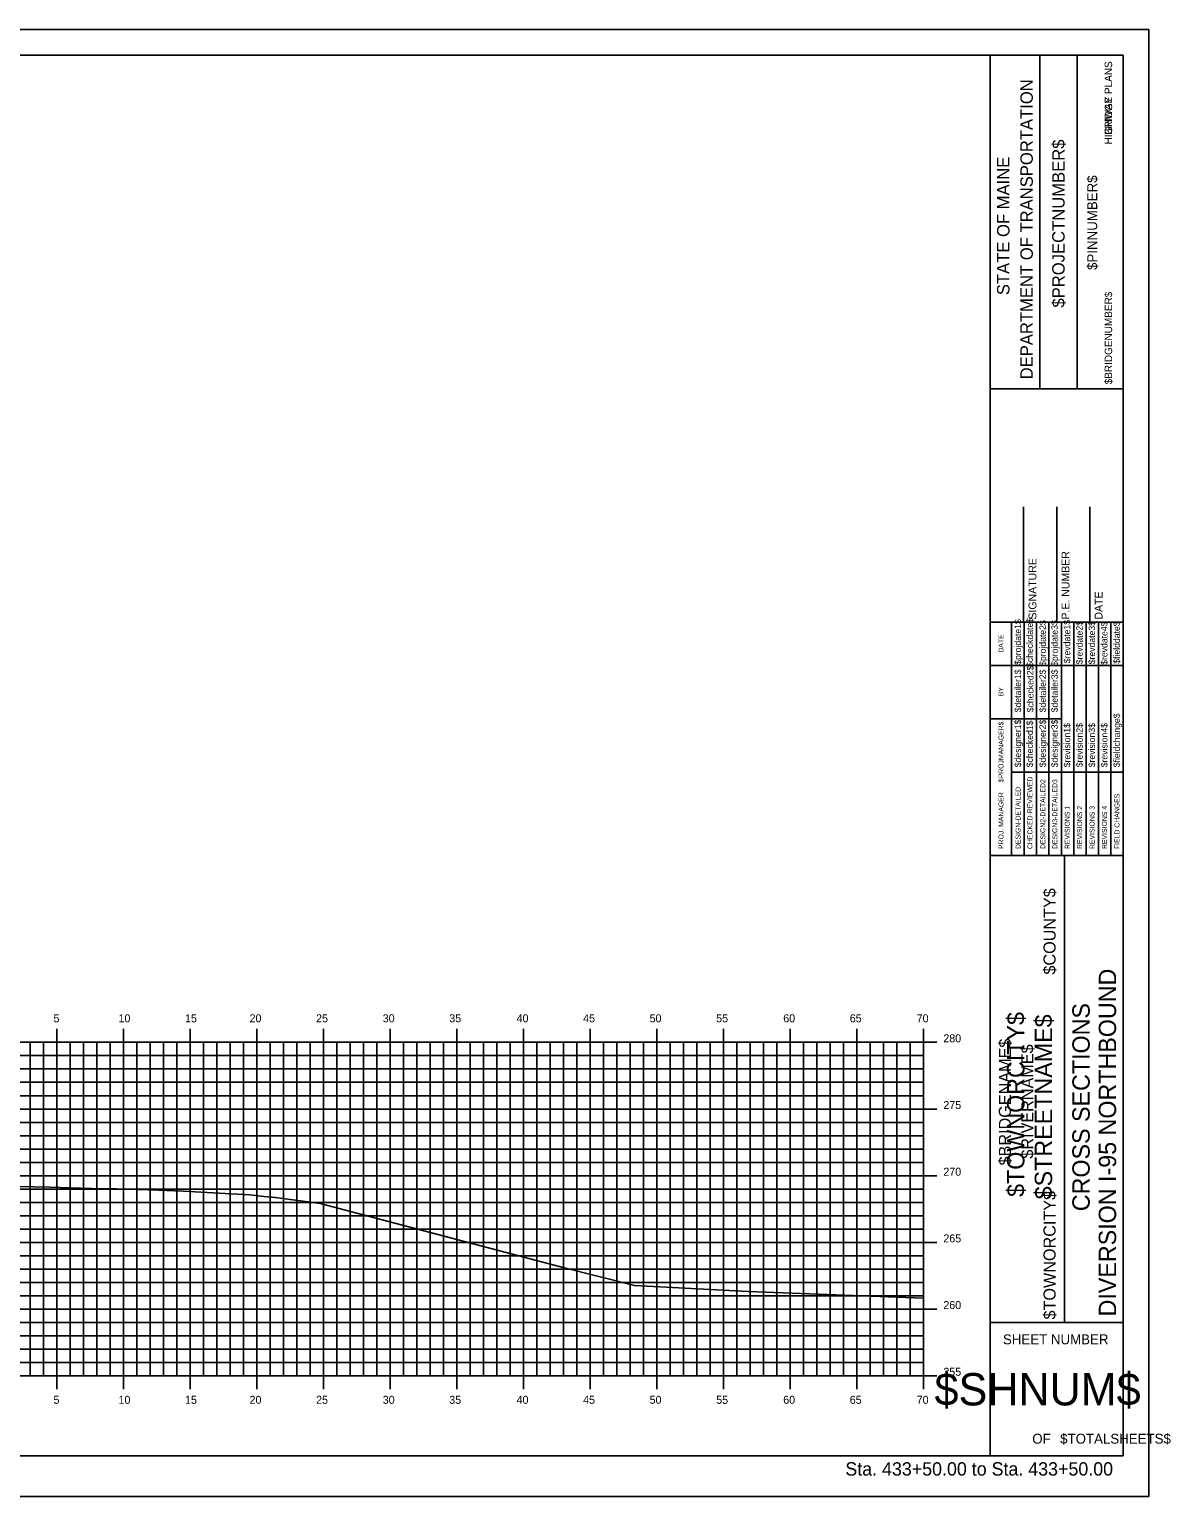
# Model space of a CAD drawing. Extents: x 1160718 to 1173142, y 616002 to 617630.
# Drawn here: x 1171961.1 to 1172046.8, y 616613.9 to 616723.9 of the extents above; entities that cross this region are included whole.
import ezdxf

# ---------------------------------------------------------------- set-up
doc = ezdxf.new("R2010")
doc.units = 0
for name, color, linetype in [('BORDER', 7, 'Continuous'), ('BRIDGE_TITLE', 7, 'Continuous'), ('H_V ANNOTATION', 7, 'Continuous'), ('HIGHWAY_TITLE', 7, 'Continuous'), ('MAJOR', 7, 'Continuous'), ('MINOR', 7, 'Continuous'), ('PLOT BOUNDARY', 7, 'Continuous'), ('S_Roadway_Centerline', 7, 'Continuous')]:
    doc.layers.add(name, color=color, linetype=linetype)

msp = doc.modelspace()

# ---------------------------------------------------------------- linework, layer by layer
at = {"layer": 'BORDER'}
for p, q in [((1172043.2, 616721.93), (1171883.2, 616721.93)), ((1172033.2, 616616.93), (1172033.2, 616721.93)), ((1172036.93, 616696.93), (1172036.93, 616721.93)), ((1172039.73, 616696.93), (1172039.73, 616721.93)), ((1172043.2, 616616.93), (1172043.2, 616721.93)), ((1172033.2, 616696.92), (1172043.2, 616696.92)), ((1172035.7, 616679.43), (1172035.7, 616688.08)), ((1172038.2, 616679.43), (1172038.2, 616688.08)), ((1172040.7, 616679.43), (1172040.7, 616688.08)), ((1172033.2, 616679.43), (1172043.2, 616679.43)), ((1172033.2, 616661.93), (1172043.2, 616661.93)), ((1172038.79, 616626.93), (1172038.79, 616661.93)), ((1172033.2, 616626.93), (1172043.2, 616626.93)), ((1171883.2, 616616.93), (1172043.2, 616616.93))]:
    msp.add_line(p, q, dxfattribs=at)
for points in [[(1172034.82, 616676.18), (1172034.82, 616679.43)], [(1172034.82, 616661.93), (1172034.82, 616678.73)], [(1172035.75, 616661.93), (1172035.75, 616679.43)], [(1172036.68, 616679.43), (1172036.68, 616661.93)], [(1172037.61, 616661.93), (1172037.61, 616679.43)], [(1172038.55, 616661.93), (1172038.55, 616679.43)], [(1172039.48, 616661.93), (1172039.48, 616679.43)], [(1172040.41, 616661.93), (1172040.41, 616679.43)], [(1172041.34, 616661.93), (1172041.34, 616679.43)], [(1172042.27, 616661.93), (1172042.27, 616679.43)], [(1172033.2, 616676.18), (1172043.2, 616676.18)], [(1172033.2, 616672.18), (1172034.82, 616672.18)], [(1172034.82, 616672.18), (1172038.54, 616672.18)], [(1172034.82, 616668.18), (1172043.2, 616668.18)]]:
    msp.add_lwpolyline(points, dxfattribs=at)
at = {"layer": 'MAJOR'}
for p, q in [((1171888.2, 616647.93), (1172028.2, 616647.93)), ((1171888.2, 616647.93), (1172028.2, 616647.93)), ((1171963.2, 616648.93), (1171963.2, 616647.93)), ((1171963.2, 616622.93), (1171963.2, 616647.93)), ((1171968.2, 616648.93), (1171968.2, 616647.93)), ((1171968.2, 616622.93), (1171968.2, 616647.93)), ((1171973.2, 616648.93), (1171973.2, 616647.93)), ((1171973.2, 616622.93), (1171973.2, 616647.93)), ((1171978.2, 616648.93), (1171978.2, 616647.93)), ((1171978.2, 616622.93), (1171978.2, 616647.93)), ((1171983.2, 616648.93), (1171983.2, 616647.93)), ((1171983.2, 616622.93), (1171983.2, 616647.93)), ((1171988.2, 616648.93), (1171988.2, 616647.93)), ((1171988.2, 616622.93), (1171988.2, 616647.93)), ((1171993.2, 616648.93), (1171993.2, 616647.93)), ((1171993.2, 616622.93), (1171993.2, 616647.93)), ((1171998.2, 616648.93), (1171998.2, 616647.93)), ((1171998.2, 616622.93), (1171998.2, 616647.93)), ((1172003.2, 616648.93), (1172003.2, 616647.93)), ((1172003.2, 616622.93), (1172003.2, 616647.93)), ((1172008.2, 616648.93), (1172008.2, 616647.93)), ((1172008.2, 616622.93), (1172008.2, 616647.93)), ((1172013.2, 616648.93), (1172013.2, 616647.93)), ((1172013.2, 616622.93), (1172013.2, 616647.93)), ((1172018.2, 616648.93), (1172018.2, 616647.93)), ((1172018.2, 616622.93), (1172018.2, 616647.93)), ((1172023.2, 616648.93), (1172023.2, 616647.93)), ((1172023.2, 616622.93), (1172023.2, 616647.93)), ((1172029.2, 616647.93), (1172027.2, 616647.93)), ((1172028.2, 616648.93), (1172028.2, 616647.93)), ((1172028.2, 616622.93), (1172028.2, 616647.93)), ((1172028.2, 616622.93), (1172028.2, 616647.93)), ((1171888.2, 616642.93), (1172028.2, 616642.93)), ((1172029.2, 616642.93), (1172027.2, 616642.93)), ((1171888.2, 616637.93), (1172028.2, 616637.93)), ((1172029.2, 616637.93), (1172027.2, 616637.93)), ((1171888.2, 616632.93), (1172028.2, 616632.93)), ((1172029.2, 616632.93), (1172027.2, 616632.93)), ((1171888.2, 616627.93), (1172028.2, 616627.93)), ((1172029.2, 616627.93), (1172027.2, 616627.93)), ((1171888.2, 616622.93), (1172028.2, 616622.93)), ((1171888.2, 616622.93), (1172028.2, 616622.93)), ((1171963.2, 616621.93), (1171963.2, 616622.93)), ((1171968.2, 616621.93), (1171968.2, 616622.93)), ((1171973.2, 616621.93), (1171973.2, 616622.93)), ((1171978.2, 616621.93), (1171978.2, 616622.93)), ((1171983.2, 616621.93), (1171983.2, 616622.93)), ((1171988.2, 616621.93), (1171988.2, 616622.93)), ((1171993.2, 616621.93), (1171993.2, 616622.93)), ((1171998.2, 616621.93), (1171998.2, 616622.93)), ((1172003.2, 616621.93), (1172003.2, 616622.93)), ((1172008.2, 616621.93), (1172008.2, 616622.93)), ((1172013.2, 616621.93), (1172013.2, 616622.93)), ((1172018.2, 616621.93), (1172018.2, 616622.93)), ((1172023.2, 616621.93), (1172023.2, 616622.93)), ((1172029.2, 616622.93), (1172027.2, 616622.93)), ((1172028.2, 616621.93), (1172028.2, 616622.93))]:
    msp.add_line(p, q, dxfattribs=at)
at = {"layer": 'MINOR'}
for p, q in [((1171961.2, 616622.93), (1171961.2, 616647.93)), ((1171962.2, 616622.93), (1171962.2, 616647.93)), ((1171964.2, 616622.93), (1171964.2, 616647.93)), ((1171965.2, 616622.93), (1171965.2, 616647.93)), ((1171966.2, 616622.93), (1171966.2, 616647.93)), ((1171967.2, 616622.93), (1171967.2, 616647.93)), ((1171969.2, 616622.93), (1171969.2, 616647.93)), ((1171970.2, 616622.93), (1171970.2, 616647.93)), ((1171971.2, 616622.93), (1171971.2, 616647.93)), ((1171972.2, 616622.93), (1171972.2, 616647.93)), ((1171974.2, 616622.93), (1171974.2, 616647.93)), ((1171975.2, 616622.93), (1171975.2, 616647.93)), ((1171976.2, 616622.93), (1171976.2, 616647.93)), ((1171977.2, 616622.93), (1171977.2, 616647.93)), ((1171979.2, 616622.93), (1171979.2, 616647.93)), ((1171980.2, 616622.93), (1171980.2, 616647.93)), ((1171981.2, 616622.93), (1171981.2, 616647.93)), ((1171982.2, 616622.93), (1171982.2, 616647.93)), ((1171984.2, 616622.93), (1171984.2, 616647.93)), ((1171985.2, 616622.93), (1171985.2, 616647.93)), ((1171986.2, 616622.93), (1171986.2, 616647.93)), ((1171987.2, 616622.93), (1171987.2, 616647.93)), ((1171989.2, 616622.93), (1171989.2, 616647.93)), ((1171990.2, 616622.93), (1171990.2, 616647.93)), ((1171991.2, 616622.93), (1171991.2, 616647.93)), ((1171992.2, 616622.93), (1171992.2, 616647.93)), ((1171994.2, 616622.93), (1171994.2, 616647.93)), ((1171995.2, 616622.93), (1171995.2, 616647.93)), ((1171996.2, 616622.93), (1171996.2, 616647.93)), ((1171997.2, 616622.93), (1171997.2, 616647.93)), ((1171999.2, 616622.93), (1171999.2, 616647.93)), ((1172000.2, 616622.93), (1172000.2, 616647.93)), ((1172001.2, 616622.93), (1172001.2, 616647.93)), ((1172002.2, 616622.93), (1172002.2, 616647.93)), ((1172004.2, 616622.93), (1172004.2, 616647.93)), ((1172005.2, 616622.93), (1172005.2, 616647.93)), ((1172006.2, 616622.93), (1172006.2, 616647.93)), ((1172007.2, 616622.93), (1172007.2, 616647.93)), ((1172009.2, 616622.93), (1172009.2, 616647.93)), ((1172010.2, 616622.93), (1172010.2, 616647.93)), ((1172011.2, 616622.93), (1172011.2, 616647.93)), ((1172012.2, 616622.93), (1172012.2, 616647.93)), ((1172014.2, 616622.93), (1172014.2, 616647.93)), ((1172015.2, 616622.93), (1172015.2, 616647.93)), ((1172016.2, 616622.93), (1172016.2, 616647.93)), ((1172017.2, 616622.93), (1172017.2, 616647.93)), ((1172019.2, 616622.93), (1172019.2, 616647.93)), ((1172020.2, 616622.93), (1172020.2, 616647.93)), ((1172021.2, 616622.93), (1172021.2, 616647.93)), ((1172022.2, 616622.93), (1172022.2, 616647.93)), ((1172024.2, 616622.93), (1172024.2, 616647.93)), ((1172025.2, 616622.93), (1172025.2, 616647.93)), ((1172026.2, 616622.93), (1172026.2, 616647.93)), ((1172027.2, 616622.93), (1172027.2, 616647.93)), ((1171888.2, 616646.93), (1172028.2, 616646.93)), ((1172028.2, 616646.93), (1172027.2, 616646.93)), ((1171888.2, 616645.93), (1172028.2, 616645.93)), ((1172028.2, 616645.93), (1172027.2, 616645.93)), ((1171888.2, 616644.93), (1172028.2, 616644.93)), ((1172028.2, 616644.93), (1172027.2, 616644.93)), ((1171888.2, 616643.93), (1172028.2, 616643.93)), ((1172028.2, 616643.93), (1172027.2, 616643.93)), ((1171888.2, 616641.93), (1172028.2, 616641.93)), ((1172028.2, 616641.93), (1172027.2, 616641.93)), ((1171888.2, 616640.93), (1172028.2, 616640.93)), ((1172028.2, 616640.93), (1172027.2, 616640.93)), ((1171888.2, 616639.93), (1172028.2, 616639.93)), ((1172028.2, 616639.93), (1172027.2, 616639.93)), ((1171888.2, 616638.93), (1172028.2, 616638.93)), ((1172028.2, 616638.93), (1172027.2, 616638.93)), ((1171888.2, 616636.93), (1172028.2, 616636.93)), ((1172028.2, 616636.93), (1172027.2, 616636.93)), ((1171888.2, 616635.93), (1172028.2, 616635.93)), ((1172028.2, 616635.93), (1172027.2, 616635.93)), ((1171888.2, 616634.93), (1172028.2, 616634.93)), ((1172028.2, 616634.93), (1172027.2, 616634.93)), ((1171888.2, 616633.93), (1172028.2, 616633.93)), ((1172028.2, 616633.93), (1172027.2, 616633.93)), ((1171888.2, 616631.93), (1172028.2, 616631.93)), ((1172028.2, 616631.93), (1172027.2, 616631.93)), ((1171888.2, 616630.93), (1172028.2, 616630.93)), ((1172028.2, 616630.93), (1172027.2, 616630.93)), ((1171888.2, 616629.93), (1172028.2, 616629.93)), ((1172028.2, 616629.93), (1172027.2, 616629.93)), ((1171888.2, 616628.93), (1172028.2, 616628.93)), ((1172028.2, 616628.93), (1172027.2, 616628.93)), ((1171888.2, 616626.93), (1172028.2, 616626.93)), ((1171888.2, 616625.93), (1172028.2, 616625.93)), ((1172028.2, 616626.93), (1172027.2, 616626.93)), ((1172028.2, 616625.93), (1172027.2, 616625.93)), ((1171888.2, 616624.93), (1172028.2, 616624.93)), ((1172028.2, 616624.93), (1172027.2, 616624.93)), ((1171888.2, 616623.93), (1172028.2, 616623.93)), ((1172028.2, 616623.93), (1172027.2, 616623.93))]:
    msp.add_line(p, q, dxfattribs=at)
at = {"layer": 'PLOT BOUNDARY'}
msp.add_lwpolyline([(1171875.11, 616613.87), (1172045.11, 616613.87), (1172045.11, 616723.87), (1171875.11, 616723.87)], close=True, dxfattribs=at)
at = {"layer": 'S_Roadway_Centerline'}
msp.add_lwpolyline([(1171960.24, 616637.11), (1171962.68, 616637.06), (1171965.81, 616636.98), (1171967.68, 616636.94), (1171970.82, 616636.84), (1171972.68, 616636.78), (1171975.83, 616636.6), (1171977.68, 616636.49), (1171978.72, 616636.38), (1171979.57, 616636.29), (1171980.9, 616636.12), (1171981.67, 616636.02), (1171982.96, 616635.84), (1172001.08, 616631.08), (1172006.53, 616629.7), (1172015.06, 616629.25), (1172028.2, 616628.75)], dxfattribs=at)

# ---------------------------------------------------------------- texts
at = {"layer": 'BORDER'}
for s, height, rotation, p in [('DEPARTMENT OF TRANSPORTATION', 0.9318, 90, (1172036.41, 616697.63)), ('$PROJECTNUMBER$', 0.9318, 90, (1172038.8, 616703.01)), ('STATE OF MAINE', 0.9318, 90, (1172034.66, 616703.94)), ('$PINNUMBER$', 0.7453, 90, (1172041.24, 616705.83)), ('P.E. NUMBER', 0.5906, 90, (1172039.16, 616679.62)), ('SIGNATURE', 0.591, 90, (1172036.68, 616679.62)), ('DATE', 0.591, 90, (1172041.64, 616679.62)), ('$projdate1$', 0.4845, 90, (1172035.53, 616676.23)), ('$checkdate$', 0.4845, 90, (1172036.42, 616676.07)), ('$projdate2$', 0.4845, 90, (1172037.39, 616676.15)), ('$projdate3$', 0.4845, 90, (1172038.28, 616676.15)), ('$revdate1$', 0.485, 90, (1172039.22, 616676.35)), ('$revdate2$', 0.485, 90, (1172040.15, 616676.27)), ('$revdate3$', 0.485, 90, (1172041.08, 616676.27)), ('$revdate4$', 0.485, 90, (1172042.01, 616676.23)), ('$fielddate$', 0.4845, 90, (1172042.94, 616676.31)), ('DATE', 0.371, 90, (1172034.21, 616677.14)), ('$detailer1$', 0.4845, 90, (1172035.53, 616672.67)), ('$checked2$', 0.485, 90, (1172036.46, 616672.67)), ('$detailer2$', 0.4845, 90, (1172037.39, 616672.67)), ('$detailer3$', 0.4845, 90, (1172038.28, 616672.67)), ('BY', 0.371, 90, (1172034.21, 616673.87)), ('$designer1$', 0.4845, 90, (1172035.53, 616668.55)), ('$designer2$', 0.4845, 90, (1172037.39, 616668.55)), ('$designer3$', 0.4845, 90, (1172038.28, 616668.55)), ('$fieldchange$', 0.4845, 90, (1172042.94, 616668.55)), ('$PROJMANAGER$', 0.3727, 90, (1172034.21, 616667.43)), ('$checked1$', 0.485, 90, (1172036.42, 616668.55)), ('$revision1$', 0.4845, 90, (1172039.22, 616668.55)), ('$revision2$', 0.4845, 90, (1172040.15, 616668.55)), ('$revision3$', 0.4845, 90, (1172041.08, 616668.55)), ('$revision4$', 0.4845, 90, (1172042.01, 616668.55)), ('DESIGN-DETAILED', 0.3727, 90, (1172035.49, 616662.42)), ('CHECKED-REVIEWED', 0.3727, 90, (1172036.38, 616662.42)), ('DESIGN2-DETAILED2', 0.3727, 90, (1172037.35, 616662.42)), ('DESIGN3-DETAILED3', 0.3727, 90, (1172038.25, 616662.42)), ('PROJ. MANAGER', 0.3727, 90, (1172034.21, 616662.42)), ('REVISIONS 1', 0.3727, 90, (1172039.18, 616662.42)), ('REVISIONS 2', 0.3727, 90, (1172040.11, 616662.42)), ('REVISIONS 3', 0.3727, 90, (1172041.04, 616662.42)), ('REVISIONS 4', 0.3727, 90, (1172041.97, 616662.42)), ('FIELD CHANGES', 0.3727, 90, (1172042.91, 616662.42)), ('DIVERSION I-95 NORTHBOUND  ', 1.3043, 90, (1172042.66, 616627.38)), ('CROSS SECTIONS', 1.3043, 90, (1172040.68, 616635.27)), ('SHEET NUMBER', 0.7453, 360, (1172034.17, 616625.29)), ('$SHNUM$', 2.419, 360, (1172029.04, 616620.71)), ('OF', 0.745, 360, (1172036.37, 616617.84)), ('$TOTALSHEETS$', 0.7453, 360, (1172038.46, 616617.84))]:
    msp.add_text(s, height=height, rotation=rotation, dxfattribs=at).set_placement(p)
at = {"layer": 'BRIDGE_TITLE'}
for s, height, p in [('BRIDGE PLANS', 0.559, (1172042.36, 616715.95)), ('$BRIDGENUMBER$', 0.559, (1172042.36, 616697.26)), ('$COUNTY$', 0.907, (1172038.12, 616653.01)), ('$BRIDGENAME$', 0.9072, (1172034.77, 616638.7)), ('$RIVERNAME$', 0.9072, (1172036.45, 616639.21)), ('$TOWNORCITY$', 0.9072, (1172038.12, 616627.15))]:
    msp.add_text(s, height=height, rotation=90, dxfattribs=at).set_placement(p)
at = {"layer": 'H_V ANNOTATION'}
for s, height, p in [('5', 0.6, (1171962.95, 616649.43)), ('10', 0.6, (1171967.83, 616649.43)), ('15', 0.6, (1171972.82, 616649.43)), ('20', 0.6, (1171977.66, 616649.43)), ('25', 0.6, (1171982.65, 616649.43)), ('30', 0.6, (1171987.65, 616649.43)), ('35', 0.6, (1171992.64, 616649.43)), ('40', 0.6, (1171997.69, 616649.43)), ('45', 0.6, (1172002.68, 616649.43)), ('50', 0.6, (1172007.67, 616649.43)), ('55', 0.6, (1172012.66, 616649.43)), ('60', 0.6, (1172017.69, 616649.43)), ('65', 0.6, (1172022.68, 616649.43)), ('70', 0.6, (1172027.7, 616649.43)), ('280', 0.6, (1172029.7, 616647.93)), ('275', 0.6, (1172029.7, 616642.93)), ('270', 0.6, (1172029.7, 616637.93)), ('265', 0.6, (1172029.7, 616632.93)), ('260', 0.6, (1172029.7, 616627.93)), ('255', 0.6, (1172029.7, 616622.93)), ('5', 0.6, (1171962.95, 616620.83)), ('10', 0.6, (1171967.83, 616620.83)), ('15', 0.6, (1171972.82, 616620.83)), ('20', 0.6, (1171977.66, 616620.83)), ('25', 0.6, (1171982.65, 616620.83)), ('30', 0.6, (1171987.65, 616620.83)), ('35', 0.6, (1171992.64, 616620.83)), ('40', 0.6, (1171997.69, 616620.83)), ('45', 0.6, (1172002.68, 616620.83)), ('50', 0.6, (1172007.67, 616620.83)), ('55', 0.6, (1172012.66, 616620.83)), ('60', 0.6, (1172017.69, 616620.83)), ('65', 0.6, (1172022.68, 616620.83)), ('70', 0.6, (1172027.7, 616620.83)), ('Sta. 433+50.00 to Sta. 433+50.00', 1.0002, (1172022.35, 616615.45))]:
    msp.add_text(s, height=height, dxfattribs=at).set_placement(p)
at = {"layer": 'HIGHWAY_TITLE'}
for s, height, p in [('HIGHWAY PLANS', 0.559, (1172042.36, 616715.24)), ('$TOWNORCITY$', 1.3043, (1172035.78, 616636.34)), ('$STREETNAME$', 1.3043, (1172037.86, 616636.16))]:
    msp.add_text(s, height=height, rotation=90, dxfattribs=at).set_placement(p)

doc.saveas('drawing.dxf')
